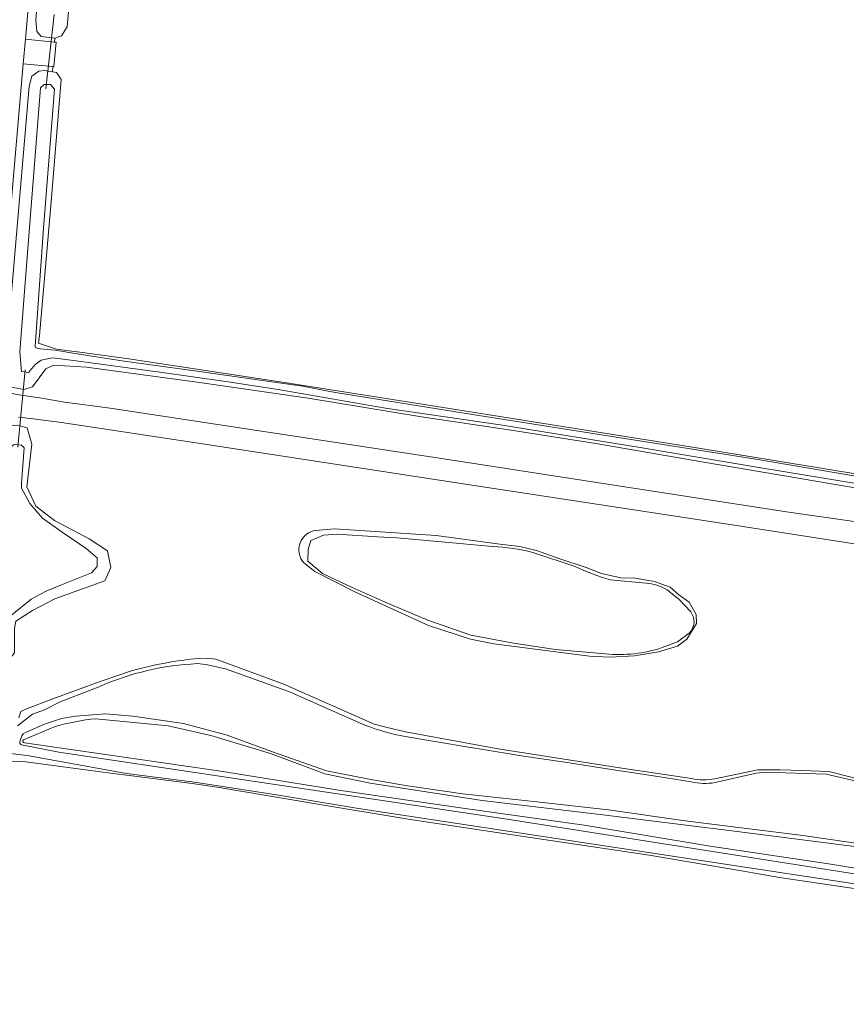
# Model space of a CAD drawing. Header units: metres. Extents: x 149984 to 156489, y 469398 to 478068.
# Tile 614 of 656: x 155209 to 155344, y 470167 to 470327. Entities that reach past the tile are written whole.
import ezdxf

# ---------------------------------------------------------------- set-up
doc = ezdxf.new("R2010")
doc.units = ezdxf.units.M
doc.header["$LTSCALE"] = 0.75
for name, color, linetype, lineweight in [('B-WE-GR-BOUWLAND-GV', 252, 'Continuous', 13), ('B-WE-GR-GRAS-GV', 252, 'Continuous', 13), ('B-WE-KW-KUNSTWERK_DUIKER-G', 6, 'Continuous', 18), ('B-WE-OG-TERREIN_BEGROEID-GV', 252, 'Continuous', 18), ('B-WE-OG-TERREIN_OEVER-GV', 252, 'Continuous', 18), ('B-WE-OG-WATER-GV', 252, 'Continuous', 18), ('B-WE-OG-WATER_MEER-GV', 252, 'Continuous', 18), ('B-WE-OG-WATER_SLOOT-GV', 252, 'Continuous', 18), ('B-WE-OG-WEG-GV', 252, 'Continuous', 18), ('B-WE-VH-GESLOTENVERHARDING_ASFALT-GV', 252, 'Continuous', 18), ('B-WE-VH-GESLOTENVERHARDING_BETON-GV', 252, 'Continuous', 18), ('B-WE-VH-OPENVERHARDING_BETONSTRAATSTEEN-GV', 252, 'Continuous', 18)]:
    doc.layers.add(name, color=color, linetype=linetype, lineweight=lineweight)

msp = doc.modelspace()

# ---------------------------------------------------------------- linework, layer by layer
at = {"layer": 'B-WE-GR-BOUWLAND-GV', "flags": 128}
msp.add_lwpolyline([(155217.445, 470331.323), (155216.995, 470326.308), (155216.068, 470324.861), (155214.996, 470324.487), (155214.952, 470323.837), (155215.222, 470323.811), (155214.805, 470319.871), (155214.683, 470319.881), (155214.624, 470319.01), (155215.229, 470318.905), (155216.024, 470317.744), (155214.347, 470297.208), (155212.487, 470276.098), (155212.326, 470274.843), (155215.28, 470273.871), (155218.576, 470273.43), (155218.674, 470273.417), (155226.998, 470272.287), (155252.342, 470268.464), (155274.724, 470264.915), (155296.946, 470261.396), (155320.068, 470257.714), (155339.99, 470254.451), (155359.687, 470251.188)], dxfattribs=at)
at = {"layer": 'B-WE-GR-GRAS-GV', "flags": 128}
msp.add_lwpolyline([(155482.188, 470165.63), (155465.595, 470167.995), (155445.889, 470170.94), (155428.889, 470173.488), (155410.133, 470175.985), (155388.356, 470179.533), (155370.001, 470182.515), (155350.919, 470185.252), (155332.88, 470187.899), (155326.721, 470188.968), (155311.66, 470191.544), (155287.957, 470195.088), (155272.489, 470197.419), (155257.747, 470199.828), (155241.725, 470202.56), (155237.327, 470203.227), (155223.205, 470204.982), (155210.278, 470206.715), (155206.722, 470206.903)], dxfattribs=at)
at = {"layer": 'B-WE-KW-KUNSTWERK_DUIKER-G', "flags": 128}
for points in [[(155214.856, 470328.307), (155213.527, 470316.24)], [(155210.146, 470270.507), (155208.961, 470257.933)]]:
    msp.add_lwpolyline(points, dxfattribs=at)
at = {"layer": 'B-WE-OG-TERREIN_BEGROEID-GV', "flags": 128}
for points in [[(155352.807, 470249.999), (155336.575, 470252.777), (155320.224, 470255.556), (155303.317, 470258.453), (155289.228, 470260.715), (155274.663, 470262.858), (155256.208, 470265.874), (155238.15, 470268.494), (155220.132, 470270.954), (155214.739, 470271.29), (155213.505, 470270.665), (155211.364, 470267.747), (155209.984, 470267.29), (155207.626, 470267.766)], [(155207.768, 470266.687), (155209.699, 470266.356), (155209.875, 470266.329), (155212.533, 470265.929), (155216.552, 470265.256), (155224.001, 470264.298), (155278.572, 470255.964), (155334.002, 470247.431), (155364.032, 470243.131)], [(155394.69, 470228.3), (155395.514, 470234.454), (155384.273, 470236.319), (155381.554, 470236.566), (155381.601, 470236.935), (155352.391, 470241.081), (155323.749, 470245.513), (155283.202, 470251.664), (155239.016, 470258.477), (155216.058, 470261.94), (155211.474, 470262.552), (155209.081, 470262.805)], [(155208.936, 470261.491), (155210.479, 470261.07), (155211.221, 470258.437), (155210.404, 470251.487), (155211.864, 470248.339), (155214.902, 470245.992), (155220.566, 470242.988), (155223.524, 470241.037), (155224.107, 470238.354), (155223.131, 470236.158), (155218.86, 470234.664), (155214.981, 470233.258), (155211.332, 470231.349), (155208.633, 470229.631)], [(155257.449, 470244.375), (155260.508, 470244.627), (155277.007, 470243.553), (155287.405, 470242.158), (155290.659, 470241.761), (155293.358, 470241.126), (155297.168, 470239.777), (155301.454, 470238.348), (155303.915, 470237.396), (155307.09, 470236.681), (155309.392, 470236.602), (155312.567, 470236.046), (155315.107, 470235.173), (155316.535, 470233.903), (155318.202, 470232.712), (155319.313, 470230.728), (155319.393, 470229.22), (155317.805, 470226.68), (155316.297, 470225.569), (155313.202, 470224.616), (155309.312, 470223.981), (155305.313, 470223.759), (155301.974, 470223.912), (155286.383, 470225.914), (155282.599, 470226.693), (155275.753, 470228.917), (155263.787, 470234.385), (155257.284, 470237.703), (155255.443, 470239.172)], [(155238.394, 470223.554), (155239.729, 470223.602), (155241.203, 470223.428), (155252.245, 470219.382), (155266.961, 470212.831), (155268.824, 470212.35), (155272.061, 470211.627), (155287.104, 470208.826), (155307.213, 470205.693), (155318.569, 470204.014)], [(155209.098, 470213.912), (155209.442, 470214.943), (155210.367, 470215.377), (155214.66, 470216.968), (155222.359, 470219.812), (155227.6, 470221.595)], [(155446.065, 470175.765), (155431.623, 470177.723), (155406.571, 470181.059), (155390.649, 470184.222), (155369.55, 470188.695), (155345.97, 470192.848), (155325.157, 470195.48), (155304.166, 470198.101), (155284.536, 470200.445), (155266.284, 470203.236), (155258.914, 470204.759), (155250.055, 470208.069), (155240.384, 470211.032), (155233.398, 470212.603), (155221.658, 470213.748)], [(155215.057, 470212.504), (155209.898, 470210.331)], [(155210.049, 470209.795), (155223.582, 470207.864), (155241.591, 470205.265), (155261.516, 470202.079), (155281.385, 470199.204), (155301.112, 470196.447), (155321.632, 470193.006), (155341.26, 470190.057), (155361.262, 470186.785)], [(155322.344, 470203.961), (155329.384, 470205.407), (155333.022, 470205.407), (155336.527, 470205.34), (155340.893, 470205.142), (155344.531, 470204.216), (155347.971, 470203.158), (155351.278, 470201.702), (155356.67, 470198.961)]]:
    msp.add_lwpolyline(points, dxfattribs=at)
at = {"layer": 'B-WE-OG-TERREIN_BEGROEID-GV'}
for points in [[(155255.443, 470239.172, -0.5973942), (155257.449, 470244.375)], [(155227.6, 470221.595, -0.0418992), (155238.394, 470223.554)], [(155221.658, 470213.748, 0.0415464), (155215.057, 470212.504)], [(155209.898, 470210.331, 0.7930423), (155210.049, 470209.795)], [(155318.569, 470204.014, 0.0977329), (155322.344, 470203.961)]]:
    msp.add_lwpolyline(points, format="xyb", dxfattribs=at)
at = {"layer": 'B-WE-OG-TERREIN_OEVER-GV', "flags": 128}
for points in [[(155216.411, 470380.403), (155211.868, 470327.481), (155212.057, 470325.53), (155212.776, 470324.719), (155214.996, 470324.487), (155216.068, 470324.861), (155216.995, 470326.308), (155217.445, 470331.323)], [(155382.511, 470247.384), (155378.179, 470247.967), (155359.687, 470251.188), (155339.99, 470254.451), (155320.068, 470257.714), (155296.946, 470261.396), (155274.724, 470264.915), (155252.342, 470268.464), (155226.998, 470272.287), (155218.674, 470273.417), (155218.576, 470273.43), (155215.28, 470273.871), (155212.326, 470274.843), (155212.487, 470276.098), (155214.347, 470297.208), (155216.024, 470317.744), (155215.229, 470318.905), (155214.624, 470319.01), (155213.318, 470319.236), (155212.396, 470319.124), (155211.259, 470318.276), (155210.8, 470316.646), (155206.9, 470270.95)], [(155356.593, 470250.188), (155329.877, 470254.569), (155310.526, 470257.84), (155287.8, 470261.524), (155268.805, 470264.281), (155251.339, 470267.283), (155242.805, 470268.613), (155232.066, 470270.132), (155218.44, 470271.99), (155214.578, 470272.453), (155212.762, 470272.065), (155211.768, 470271.381), (155210.678, 470270.057), (155209.548, 470270.254), (155209.292, 470273.442), (155210.502, 470288.828), (155212.66, 470316.415), (155213.272, 470316.927), (155214.293, 470316.952), (155214.946, 470316.168), (155213.141, 470293.578), (155211.764, 470274.281), (155211.86, 470274.077), (155212.641, 470273.946), (155215.054, 470273.686), (155218.625, 470273.117), (155226.273, 470271.899), (155238.495, 470270.252), (155251.406, 470268.401), (155255.328, 470267.865), (155259.721, 470266.975), (155260.646, 470266.833), (155282.944, 470263.243), (155329.063, 470255.953), (155372.077, 470248.677)], [(155207.626, 470267.766), (155209.984, 470267.29), (155211.364, 470267.747), (155213.505, 470270.665), (155214.739, 470271.29), (155220.132, 470270.954), (155238.15, 470268.494), (155256.208, 470265.874), (155274.663, 470262.858), (155289.228, 470260.715), (155303.317, 470258.453), (155320.224, 470255.556), (155336.575, 470252.777), (155352.807, 470249.999)], [(155309.312, 470223.981), (155313.202, 470224.616), (155316.297, 470225.569), (155317.805, 470226.68), (155319.393, 470229.22), (155319.313, 470230.728), (155318.202, 470232.712), (155316.535, 470233.903), (155315.107, 470235.173), (155312.567, 470236.046), (155309.392, 470236.602), (155307.09, 470236.681), (155303.915, 470237.396), (155301.454, 470238.348), (155297.168, 470239.777), (155293.358, 470241.126), (155290.659, 470241.761), (155287.405, 470242.158), (155277.007, 470243.553), (155260.508, 470244.627), (155257.449, 470244.375)], [(155304.55, 470224.299), (155296.453, 470225.013), (155289.627, 470226.045), (155285.262, 470226.839), (155282.642, 470227.315), (155275.657, 470229.776), (155268.751, 470232.712), (155263.354, 470235.094), (155258.512, 470237.396), (155256.131, 470239.38), (155256.21, 470241.285), (155256.607, 470242.714), (155258.671, 470243.587), (155260.893, 470243.746), (155267.481, 470243.349), (155270.604, 470243.154), (155277.304, 470242.598), (155286.203, 470241.773)], [(155292.773, 470240.807), (155299.653, 470238.505)], [(155255.443, 470239.172), (155257.284, 470237.703), (155263.787, 470234.385), (155275.753, 470228.917), (155282.599, 470226.693), (155286.383, 470225.914), (155301.974, 470223.912), (155305.313, 470223.759), (155309.312, 470223.981)], [(155305.378, 470236.33), (155311.188, 470235.781)], [(155314.593, 470234.713), (155316.582, 470233.115), (155318.437, 470231.122)], [(155318.172, 470227.674), (155316.286, 470226.24), (155313.807, 470225.309)], [(155318.569, 470204.014), (155307.213, 470205.693), (155287.104, 470208.826), (155272.061, 470211.627), (155268.824, 470212.35), (155266.961, 470212.831), (155252.245, 470219.382), (155241.203, 470223.428), (155239.729, 470223.602), (155238.394, 470223.554)], [(155238.16, 470222.703), (155239.528, 470222.575), (155242.728, 470221.868), (155253.152, 470218.114), (155265.421, 470212.709)], [(155227.6, 470221.595), (155222.359, 470219.812), (155214.66, 470216.968), (155210.367, 470215.377), (155209.442, 470214.943), (155209.098, 470213.912)], [(155211.357, 470214.491), (155213.274, 470215.19), (155215.869, 470216.467), (155222.298, 470219.004)], [(155208.89, 470212.589), (155209.866, 470213.359), (155211.357, 470214.491)], [(155351.278, 470192.64), (155336.66, 470194.757), (155317.543, 470197.138), (155305.042, 470198.924), (155293.4, 470200.247), (155281.362, 470201.504), (155272.035, 470202.893), (155266.148, 470203.885), (155259.203, 470205.274), (155250.405, 470208.383), (155242.997, 470211.095), (155235.919, 470212.947), (155227.651, 470214.138), (155223.219, 470214.535), (155218.324, 470214.138), (155216.053, 470213.788), (155213.299, 470212.881), (155210.214, 470211.51), (155209.831, 470211.29), (155209.616, 470210.947), (155209.36, 470210.168)], [(155221.658, 470213.748), (155233.398, 470212.603), (155240.384, 470211.032), (155250.055, 470208.069), (155258.914, 470204.759), (155266.284, 470203.236), (155284.536, 470200.445), (155304.166, 470198.101), (155325.157, 470195.48), (155345.97, 470192.848), (155369.55, 470188.695), (155390.649, 470184.222), (155406.571, 470181.059), (155431.623, 470177.723), (155446.065, 470175.765)], [(155209.898, 470210.331), (155215.057, 470212.504)], [(155272.001, 470210.827), (155282.293, 470209.141), (155284.007, 470208.846), (155291.217, 470207.655), (155297.964, 470206.663), (155305.174, 470205.539), (155313.112, 470204.348), (155318.536, 470203.488)], [(155209.555, 470209.475), (155215.636, 470208.315), (155288.572, 470197.416), (155393.327, 470180.932)], [(155361.262, 470186.785), (155341.26, 470190.057), (155321.632, 470193.006), (155301.112, 470196.447), (155281.385, 470199.204), (155261.516, 470202.079), (155241.591, 470205.265), (155223.582, 470207.864), (155210.049, 470209.795)], [(155485.572, 470165.568), (155264.404, 470199.119), (155251.055, 470201.379), (155237.682, 470203.447), (155226.628, 470204.85), (155210.48, 470207.769), (155205.887, 470208.329)], [(155206.722, 470206.903), (155210.278, 470206.715), (155223.205, 470204.982), (155237.327, 470203.227), (155241.725, 470202.56), (155257.747, 470199.828), (155272.489, 470197.419), (155287.957, 470195.088), (155311.66, 470191.544), (155326.721, 470188.968), (155332.88, 470187.899), (155350.919, 470185.252), (155370.001, 470182.515), (155388.356, 470179.533), (155410.133, 470175.985), (155428.889, 470173.488), (155445.889, 470170.94), (155465.595, 470167.995), (155482.188, 470165.63)], [(155356.67, 470198.961), (155351.278, 470201.702), (155347.971, 470203.158), (155344.531, 470204.216), (155340.893, 470205.142), (155336.527, 470205.34), (155333.022, 470205.407), (155329.384, 470205.407), (155322.344, 470203.961)], [(155322.394, 470203.343), (155329.086, 470204.899), (155330.531, 470205.062), (155340.464, 470204.734), (155344.915, 470203.677), (155350.875, 470201.645), (155354.122, 470200.181), (155356.9, 470198.395), (155358.819, 470197.337), (155364.176, 470195.749), (155374.297, 470193.302), (155382.168, 470191.384), (155394.317, 470189.053), (155400.595, 470188.173)]]:
    msp.add_lwpolyline(points, dxfattribs=at)
for points in [[(155223.131, 470236.158), (155224.107, 470238.354), (155223.524, 470241.037), (155220.566, 470242.988), (155214.902, 470245.992), (155211.864, 470248.339), (155210.404, 470251.487), (155211.221, 470258.437), (155210.479, 470261.07), (155208.936, 470261.491), (155207.508, 470261.345), (155206.083, 470260.322), (155205.712, 470258.261), (155202.845, 470227.506), (155202.763, 470224.871), (155203.126, 470223.471), (155204.001, 470222.477), (155207.076, 470222.723), (155208.397, 470224.464), (155208.395, 470228.455), (155208.633, 470229.631), (155211.332, 470231.349), (155214.981, 470233.258), (155218.86, 470234.664)], [(155204.852, 470227.217), (155206.071, 470243.206), (155207.718, 470257.881), (155208.389, 470258.363), (155209.532, 470258.256), (155209.996, 470257.826), (155209.574, 470252.074), (155209.552, 470251.238), (155210.921, 470248.734), (155212.949, 470246.364), (155216.174, 470244.123), (155220.106, 470241.444), (155221.874, 470239.923), (155221.857, 470238.487), (155220.933, 470237.471), (155216.043, 470235.531), (155213.555, 470234.509), (155211.135, 470233.179), (155207.639, 470230.399), (155207.301, 470226.696), (155206.988, 470224.876), (155205.663, 470224.757), (155205.074, 470225.223)]]:
    msp.add_lwpolyline(points, close=True, dxfattribs=at)
at = {"layer": 'B-WE-OG-TERREIN_OEVER-GV'}
for points in [[(155257.449, 470244.375, 0.5973942), (155255.443, 470239.172)], [(155286.203, 470241.773, -0.046764), (155292.773, 470240.807)], [(155299.653, 470238.505, 0.0404213), (155305.378, 470236.33)], [(155311.188, 470235.781, -0.117635), (155314.593, 470234.713)], [(155318.437, 470231.122, -0.3918251), (155318.172, 470227.674)], [(155313.807, 470225.309, -0.1051563), (155304.55, 470224.299)], [(155238.394, 470223.554, 0.0418992), (155227.6, 470221.595)], [(155222.298, 470219.004, -0.0925674), (155238.16, 470222.703)], [(155215.057, 470212.504, -0.0415464), (155221.658, 470213.748)], [(155265.421, 470212.709, 0.0468047), (155272.001, 470210.827)], [(155209.36, 470210.168, 0.4775814), (155209.555, 470209.475)], [(155210.049, 470209.795, -0.7930423), (155209.898, 470210.331)], [(155318.536, 470203.488, 0.0982936), (155322.394, 470203.343)], [(155322.344, 470203.961, -0.0977329), (155318.569, 470204.014)]]:
    msp.add_lwpolyline(points, format="xyb", dxfattribs=at)
at = {"layer": 'B-WE-OG-WATER-GV', "flags": 128}
for points in [[(155215.054, 470273.686), (155212.641, 470273.946), (155211.86, 470274.077), (155211.764, 470274.281), (155213.141, 470293.578), (155214.946, 470316.168), (155214.293, 470316.952), (155213.272, 470316.927), (155212.66, 470316.415), (155210.502, 470288.828), (155209.292, 470273.442), (155209.548, 470270.254), (155210.678, 470270.057), (155211.768, 470271.381), (155212.762, 470272.065), (155214.578, 470272.453), (155218.44, 470271.99), (155232.066, 470270.132), (155242.805, 470268.613), (155251.339, 470267.283), (155268.805, 470264.281), (155287.8, 470261.524), (155310.526, 470257.84), (155329.877, 470254.569), (155356.593, 470250.188)], [(155382.582, 470246.918), (155372.077, 470248.677), (155329.063, 470255.953), (155282.944, 470263.243), (155260.646, 470266.833), (155259.721, 470266.975), (155255.328, 470267.865), (155251.406, 470268.401), (155238.495, 470270.252), (155226.273, 470271.899), (155218.625, 470273.117), (155215.054, 470273.686)]]:
    msp.add_lwpolyline(points, dxfattribs=at)
at = {"layer": 'B-WE-OG-WATER_MEER-GV', "flags": 128}
for points in [[(155270.604, 470243.154), (155267.481, 470243.349), (155260.893, 470243.746), (155258.671, 470243.587), (155256.607, 470242.714), (155256.21, 470241.285), (155256.131, 470239.38), (155258.512, 470237.396), (155263.354, 470235.094), (155268.751, 470232.712), (155275.657, 470229.776), (155282.642, 470227.315), (155285.262, 470226.839), (155289.627, 470226.045), (155296.453, 470225.013), (155304.55, 470224.299)], [(155286.203, 470241.773), (155277.304, 470242.598), (155270.604, 470243.154)], [(155299.653, 470238.505), (155292.773, 470240.807)], [(155311.188, 470235.781), (155305.378, 470236.33)], [(155318.437, 470231.122), (155316.582, 470233.115), (155314.593, 470234.713)], [(155313.807, 470225.309), (155316.286, 470226.24), (155318.172, 470227.674)]]:
    msp.add_lwpolyline(points, dxfattribs=at)
at = {"layer": 'B-WE-OG-WATER_MEER-GV'}
for points in [[(155292.773, 470240.807, 0.046764), (155286.203, 470241.773)], [(155305.378, 470236.33, -0.0404213), (155299.653, 470238.505)], [(155314.593, 470234.713, 0.117635), (155311.188, 470235.781)], [(155318.172, 470227.674, 0.3918251), (155318.437, 470231.122)], [(155304.55, 470224.299, 0.1051563), (155313.807, 470225.309)]]:
    msp.add_lwpolyline(points, format="xyb", dxfattribs=at)
at = {"layer": 'B-WE-OG-WATER_SLOOT-GV', "flags": 128}
msp.add_lwpolyline([(155204.852, 470227.217), (155205.074, 470225.223), (155205.663, 470224.757), (155206.988, 470224.876), (155207.301, 470226.696), (155207.639, 470230.399), (155211.135, 470233.179), (155213.555, 470234.509), (155216.043, 470235.531), (155220.933, 470237.471), (155221.857, 470238.487), (155221.874, 470239.923), (155220.106, 470241.444), (155216.174, 470244.123), (155212.949, 470246.364), (155210.921, 470248.734), (155209.552, 470251.238), (155209.574, 470252.074), (155209.996, 470257.826), (155209.532, 470258.256), (155208.389, 470258.363), (155207.718, 470257.881), (155206.071, 470243.206)], close=True, dxfattribs=at)
at = {"layer": 'B-WE-OG-WATER_SLOOT-GV'}
for points in [[(155238.16, 470222.703, 0.0925674), (155222.298, 470219.004)], [(155272.001, 470210.827, -0.0468047), (155265.421, 470212.709)], [(155209.555, 470209.475, -0.4775814), (155209.36, 470210.168)], [(155322.394, 470203.343, -0.0982936), (155318.536, 470203.488)]]:
    msp.add_lwpolyline(points, format="xyb", dxfattribs=at)
at = {"layer": 'B-WE-OG-WATER_SLOOT-GV', "flags": 128}
for points in [[(155265.421, 470212.709), (155253.152, 470218.114), (155242.728, 470221.868), (155239.528, 470222.575), (155238.16, 470222.703)], [(155222.298, 470219.004), (155215.869, 470216.467), (155213.274, 470215.19), (155211.357, 470214.491), (155209.866, 470213.359), (155208.89, 470212.589)], [(155209.36, 470210.168), (155209.616, 470210.947), (155209.831, 470211.29), (155210.214, 470211.51), (155213.299, 470212.881), (155216.053, 470213.788), (155218.324, 470214.138), (155223.219, 470214.535), (155227.651, 470214.138), (155235.919, 470212.947), (155242.997, 470211.095), (155250.405, 470208.383), (155259.203, 470205.274), (155266.148, 470203.885), (155272.035, 470202.893), (155281.362, 470201.504), (155293.4, 470200.247), (155305.042, 470198.924), (155317.543, 470197.138), (155336.66, 470194.757), (155351.278, 470192.64)], [(155318.536, 470203.488), (155313.112, 470204.348), (155305.174, 470205.539), (155297.964, 470206.663), (155291.217, 470207.655), (155284.007, 470208.846), (155282.293, 470209.141), (155272.001, 470210.827)], [(155205.887, 470208.329), (155210.48, 470207.769), (155226.628, 470204.85), (155237.682, 470203.447), (155251.055, 470201.379), (155264.404, 470199.119), (155485.572, 470165.568), (155479.512, 470171.124), (155478.8, 470170.479), (155477.334, 470169.151), (155475.728, 470168.903), (155472.972, 470169.079), (155455.488, 470171.643), (155393.327, 470180.932), (155288.572, 470197.416), (155215.636, 470208.315), (155209.555, 470209.475)], [(155358.819, 470197.337), (155356.9, 470198.395), (155354.122, 470200.181), (155350.875, 470201.645), (155344.915, 470203.677), (155340.464, 470204.734), (155330.531, 470205.062), (155329.086, 470204.899), (155322.394, 470203.343)]]:
    msp.add_lwpolyline(points, dxfattribs=at)
at = {"layer": 'B-WE-OG-WEG-GV', "flags": 128}
msp.add_lwpolyline([(155219.359, 470382.873), (155215.319, 470383.174), (155210.208, 470324.292), (155214.952, 470323.837), (155214.996, 470324.487), (155212.776, 470324.719), (155212.057, 470325.53), (155211.868, 470327.481), (155216.411, 470380.403)], dxfattribs=at)
msp.add_lwpolyline([(155206.9, 470270.95), (155210.8, 470316.646), (155211.259, 470318.276), (155212.396, 470319.124), (155213.318, 470319.236), (155214.624, 470319.01), (155214.683, 470319.881), (155209.833, 470320.281), (155205.579, 470271.737), (155205.215, 470267.587), (155207.768, 470266.687), (155207.592, 470267.773), (155206.921, 470269.356)], close=True, dxfattribs=at)
at = {"layer": 'B-WE-VH-GESLOTENVERHARDING_ASFALT-GV', "flags": 128}
for points in [[(155364.032, 470243.131), (155334.002, 470247.431), (155278.572, 470255.964), (155224.001, 470264.298), (155216.552, 470265.256), (155212.533, 470265.929), (155209.875, 470266.329), (155209.699, 470266.356), (155207.768, 470266.687)], [(155209.081, 470262.805), (155211.474, 470262.552), (155216.058, 470261.94), (155239.016, 470258.477), (155283.202, 470251.664), (155323.749, 470245.513), (155352.391, 470241.081)]]:
    msp.add_lwpolyline(points, dxfattribs=at)
at = {"layer": 'B-WE-VH-GESLOTENVERHARDING_BETON-GV', "flags": 128}
msp.add_lwpolyline([(155205.579, 470271.737), (155209.833, 470320.281), (155210.208, 470324.292), (155215.319, 470383.174), (155215.703, 470387.191), (155220.16, 470439.023), (155220.527, 470443.016), (155223.734, 470481.274), (155224.072, 470485.307), (155226.677, 470516.465), (155227.031, 470520.483), (155229.288, 470547.791), (155229.652, 470551.887), (155229.652, 470551.89), (155229.865, 470554.405), (155239.742, 470671.318)], dxfattribs=at)
at = {"layer": 'B-WE-VH-OPENVERHARDING_BETONSTRAATSTEEN-GV', "flags": 128}
msp.add_lwpolyline([(155214.683, 470319.881), (155214.805, 470319.871), (155215.222, 470323.811), (155214.952, 470323.837), (155210.208, 470324.292), (155209.833, 470320.281)], close=True, dxfattribs=at)

doc.saveas('drawing.dxf')
